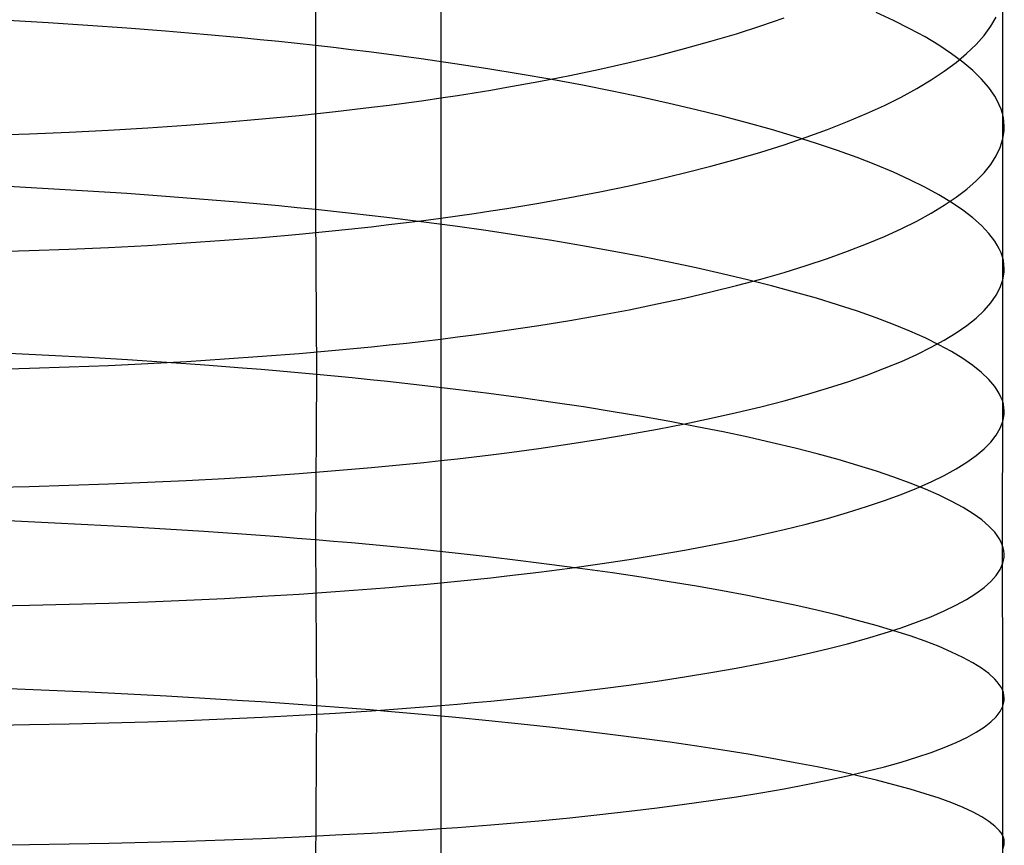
# Model space of a CAD drawing. Extents: x -383 to 1849, y -1185 to -529.
# Tile 356 of 656: x 253 to 265, y -1003 to -993. Entities that reach past the tile are written whole.
import ezdxf

# ---------------------------------------------------------------- set-up
doc = ezdxf.new("R2010")
doc.units = 0
doc.layers.add('PREDEFINITO', color=7, linetype='CONTINUOUS')

msp = doc.modelspace()

# ---------------------------------------------------------------- linework, layer by layer
at = {"layer": 'PREDEFINITO'}
for p, q in [((257.042, -991.453, 674.527), (257.041, -993.412, 674.987)), ((258.545, -992.535, 647.744), (258.546, -993.97, 648.186)), ((265.286, -992.513, 661.866), (265.286, -994.225, 662.294)), ((263.98, -993.113, 667.363), (263.77, -993.016, 667.797)), ((253.834, -993.14, 676.106), (253.355, -993.112, 676.204)), ((254.309, -993.17, 675.992), (253.834, -993.14, 676.106)), ((262.385, -993.177, 651.994), (262.665, -993.081, 652.386)), ((264.176, -993.211, 666.923), (263.98, -993.113, 667.363)), ((265.146, -993.181, 659.023), (265.211, -993.071, 659.495)), ((254.779, -993.203, 675.863), (254.309, -993.17, 675.992)), ((255.243, -993.239, 675.719), (254.779, -993.203, 675.863)), ((255.703, -993.278, 675.559), (255.243, -993.239, 675.719)), ((256.156, -993.32, 675.384), (255.703, -993.278, 675.559)), ((261.788, -993.361, 651.236), (262.093, -993.27, 651.61)), ((262.093, -993.27, 651.61), (262.385, -993.177, 651.994)), ((264.358, -993.309, 666.478), (264.176, -993.211, 666.923)), ((265.065, -993.291, 658.553), (265.146, -993.181, 659.023)), ((256.38, -993.342, 675.29), (256.156, -993.32, 675.384)), ((256.602, -993.365, 675.193), (256.38, -993.342, 675.29)), ((256.822, -993.388, 675.092), (256.602, -993.365, 675.193)), ((257.041, -993.412, 674.987), (256.822, -993.388, 675.092)), ((261.472, -993.449, 650.872), (261.788, -993.361, 651.236)), ((264.524, -993.409, 666.027), (264.358, -993.309, 666.478)), ((264.856, -993.507, 657.62), (264.969, -993.4, 658.085)), ((264.969, -993.4, 658.085), (265.065, -993.291, 658.553)), ((257.257, -993.437, 674.879), (257.041, -993.412, 674.987)), ((257.041, -993.412, 674.987), (257.043, -995.38, 675.406)), ((257.472, -993.463, 674.766), (257.257, -993.437, 674.879)), ((257.684, -993.489, 674.65), (257.472, -993.463, 674.766)), ((257.895, -993.516, 674.53), (257.684, -993.489, 674.65)), ((258.309, -993.572, 674.279), (257.895, -993.516, 674.53)), ((261.144, -993.534, 650.518), (261.472, -993.449, 650.872)), ((264.676, -993.51, 665.572), (264.524, -993.409, 666.027)), ((264.812, -993.611, 665.113), (264.676, -993.51, 665.572)), ((264.729, -993.614, 657.158), (264.856, -993.507, 657.62)), ((258.715, -993.631, 674.014), (258.309, -993.572, 674.279)), ((259.112, -993.692, 673.735), (258.715, -993.631, 674.014)), ((260.455, -993.695, 649.844), (260.805, -993.616, 650.176)), ((260.805, -993.616, 650.176), (261.144, -993.534, 650.518)), ((264.586, -993.72, 656.7), (264.729, -993.614, 657.158)), ((264.932, -993.712, 664.65), (264.812, -993.611, 665.113)), ((259.499, -993.755, 673.444), (259.112, -993.692, 673.735)), ((259.877, -993.821, 673.139), (259.499, -993.755, 673.444)), ((260.094, -993.771, 649.524), (260.455, -993.695, 649.844)), ((264.429, -993.824, 656.246), (264.586, -993.72, 656.7)), ((265.036, -993.814, 664.183), (264.932, -993.712, 664.65)), ((259.34, -993.913, 648.922), (259.722, -993.844, 649.217)), ((259.722, -993.844, 649.217), (260.094, -993.771, 649.524)), ((260.245, -993.889, 672.822), (259.877, -993.821, 673.139)), ((264.257, -993.927, 655.796), (264.429, -993.824, 656.246)), ((265.124, -993.917, 663.714), (265.036, -993.814, 664.183)), ((258.546, -993.97, 648.186), (258.545, -995.413, 648.602)), ((258.748, -994.009, 648.505), (258.948, -993.978, 648.64)), ((258.948, -993.978, 648.64), (259.145, -993.946, 648.779)), ((259.145, -993.946, 648.779), (259.34, -993.913, 648.922)), ((260.602, -993.959, 672.493), (260.245, -993.889, 672.822)), ((260.949, -994.031, 672.153), (260.602, -993.959, 672.493)), ((264.07, -994.029, 655.352), (264.257, -993.927, 655.796)), ((265.195, -994.02, 663.243), (265.124, -993.917, 663.714)), ((257.925, -994.125, 647.997), (258.134, -994.098, 648.119)), ((258.134, -994.098, 648.119), (258.341, -994.069, 648.244)), ((258.341, -994.069, 648.244), (258.546, -994.04, 648.373)), ((258.546, -994.04, 648.373), (258.748, -994.009, 648.505)), ((261.285, -994.105, 671.802), (260.949, -994.031, 672.153)), ((261.61, -994.181, 671.441), (261.285, -994.105, 671.802)), ((263.87, -994.129, 654.913), (264.07, -994.029, 655.352)), ((265.224, -994.071, 663.006), (265.195, -994.02, 663.243)), ((265.249, -994.122, 662.769), (265.224, -994.071, 663.006)), ((256.847, -994.249, 647.443), (257.284, -994.202, 647.654)), ((257.284, -994.202, 647.654), (257.713, -994.152, 647.879)), ((257.713, -994.152, 647.879), (257.925, -994.125, 647.997)), ((261.923, -994.258, 671.069), (261.61, -994.181, 671.441)), ((263.427, -994.324, 654.055), (263.655, -994.227, 654.481)), ((263.655, -994.227, 654.481), (263.87, -994.129, 654.913)), ((265.27, -994.174, 662.532), (265.249, -994.122, 662.769)), ((265.286, -994.225, 662.294), (265.27, -994.174, 662.532)), ((265.298, -994.276, 662.056), (265.286, -994.225, 662.294)), ((265.286, -994.225, 662.294), (265.286, -997.669, 663.073)), ((255.493, -994.366, 646.896), (255.951, -994.331, 647.064)), ((255.951, -994.331, 647.064), (256.402, -994.292, 647.246)), ((256.402, -994.292, 647.246), (256.847, -994.249, 647.443)), ((262.224, -994.338, 670.688), (261.923, -994.258, 671.069)), ((262.514, -994.419, 670.297), (262.224, -994.338, 670.688)), ((263.186, -994.418, 653.636), (263.427, -994.324, 654.055)), ((265.305, -994.328, 661.818), (265.298, -994.276, 662.056)), ((265.308, -994.379, 661.58), (265.305, -994.328, 661.818)), ((253.609, -994.469, 646.369), (254.087, -994.449, 646.479)), ((254.087, -994.449, 646.479), (254.56, -994.425, 646.604)), ((254.56, -994.425, 646.604), (255.029, -994.397, 646.743)), ((255.029, -994.397, 646.743), (255.493, -994.366, 646.896)), ((262.791, -994.501, 669.898), (262.514, -994.419, 670.297)), ((262.932, -994.511, 653.225), (263.186, -994.418, 653.636)), ((265.292, -994.532, 660.865), (265.307, -994.43, 661.342)), ((265.307, -994.43, 661.342), (265.308, -994.379, 661.58)), ((253.128, -994.485, 646.273), (253.609, -994.469, 646.369)), ((262.665, -994.601, 652.822), (262.932, -994.511, 653.225)), ((263.055, -994.585, 669.491), (262.791, -994.501, 669.898)), ((263.306, -994.67, 669.076), (263.055, -994.585, 669.491)), ((265.26, -994.634, 660.389), (265.292, -994.532, 660.865)), ((262.093, -994.775, 652.042), (262.385, -994.689, 652.427)), ((262.385, -994.689, 652.427), (262.665, -994.601, 652.822)), ((263.544, -994.756, 668.653), (263.306, -994.67, 669.076)), ((265.212, -994.736, 659.914), (265.26, -994.634, 660.389)), ((261.788, -994.859, 651.665), (262.093, -994.775, 652.042)), ((263.768, -994.843, 668.224), (263.544, -994.756, 668.653)), ((265.147, -994.837, 659.44), (265.212, -994.736, 659.914)), ((261.472, -994.94, 651.299), (261.788, -994.859, 651.665)), ((263.979, -994.932, 667.788), (263.768, -994.843, 668.224)), ((264.175, -995.021, 667.346), (263.979, -994.932, 667.788)), ((264.97, -995.036, 658.498), (265.066, -994.937, 658.968)), ((265.066, -994.937, 658.968), (265.147, -994.837, 659.44)), ((260.805, -995.094, 650.599), (261.144, -995.018, 650.943)), ((261.144, -995.018, 650.943), (261.472, -994.94, 651.299)), ((264.356, -995.111, 666.899), (264.175, -995.021, 667.346)), ((264.857, -995.134, 658.031), (264.97, -995.036, 658.498)), ((253.836, -995.129, 676.53), (253.357, -995.104, 676.629)), ((254.31, -995.157, 676.415), (253.836, -995.129, 676.53)), ((254.78, -995.188, 676.286), (254.31, -995.157, 676.415)), ((260.094, -995.236, 649.944), (260.455, -995.166, 650.265)), ((260.455, -995.166, 650.265), (260.805, -995.094, 650.599)), ((264.523, -995.202, 666.447), (264.356, -995.111, 666.899)), ((264.73, -995.232, 657.568), (264.857, -995.134, 658.031)), ((255.245, -995.221, 676.14), (254.78, -995.188, 676.286)), ((255.704, -995.257, 675.98), (255.245, -995.221, 676.14)), ((256.157, -995.295, 675.804), (255.704, -995.257, 675.98)), ((259.722, -995.302, 649.634), (260.094, -995.236, 649.944)), ((264.675, -995.293, 665.99), (264.523, -995.202, 666.447)), ((264.587, -995.328, 657.108), (264.73, -995.232, 657.568)), ((264.811, -995.385, 665.528), (264.675, -995.293, 665.99)), ((256.381, -995.315, 675.711), (256.157, -995.295, 675.804)), ((256.604, -995.336, 675.613), (256.381, -995.315, 675.711)), ((256.824, -995.358, 675.512), (256.604, -995.336, 675.613)), ((257.043, -995.38, 675.406), (256.824, -995.358, 675.512)), ((257.259, -995.402, 675.297), (257.043, -995.38, 675.406)), ((257.043, -995.38, 675.406), (257.053, -997.357, 675.782)), ((257.474, -995.426, 675.184), (257.259, -995.402, 675.297)), ((258.947, -995.426, 649.055), (259.145, -995.396, 649.195)), ((259.145, -995.396, 649.195), (259.34, -995.366, 649.338)), ((259.34, -995.366, 649.338), (259.722, -995.302, 649.634)), ((264.43, -995.424, 656.652), (264.587, -995.328, 657.108)), ((264.931, -995.478, 665.064), (264.811, -995.385, 665.528)), ((257.686, -995.45, 675.067), (257.474, -995.426, 675.184)), ((257.897, -995.474, 674.947), (257.686, -995.45, 675.067)), ((258.311, -995.525, 674.695), (257.897, -995.474, 674.947)), ((258.133, -995.535, 648.531), (258.34, -995.509, 648.656)), ((258.717, -995.579, 674.429), (258.311, -995.525, 674.695)), ((258.34, -995.509, 648.656), (258.545, -995.482, 648.786)), ((258.545, -995.413, 648.602), (258.546, -996.864, 648.987)), ((258.545, -995.482, 648.786), (258.747, -995.454, 648.919)), ((258.747, -995.454, 648.919), (258.947, -995.426, 649.055)), ((264.071, -995.61, 655.755), (264.257, -995.518, 656.201)), ((264.257, -995.518, 656.201), (264.43, -995.424, 656.652)), ((265.035, -995.571, 664.595), (264.931, -995.478, 665.064)), ((256.846, -995.673, 647.852), (257.283, -995.631, 648.064)), ((257.283, -995.631, 648.064), (257.712, -995.585, 648.29)), ((257.712, -995.585, 648.29), (257.924, -995.56, 648.409)), ((257.924, -995.56, 648.409), (258.133, -995.535, 648.531)), ((259.114, -995.634, 674.149), (258.717, -995.579, 674.429)), ((259.501, -995.692, 673.856), (259.114, -995.634, 674.149)), ((263.87, -995.702, 655.315), (264.071, -995.61, 655.755)), ((265.123, -995.664, 664.124), (265.035, -995.571, 664.595)), ((255.491, -995.779, 647.303), (255.949, -995.747, 647.471)), ((255.949, -995.747, 647.471), (256.401, -995.712, 647.654)), ((256.401, -995.712, 647.654), (256.846, -995.673, 647.852)), ((259.879, -995.751, 673.551), (259.501, -995.692, 673.856)), ((260.246, -995.813, 673.233), (259.879, -995.751, 673.551)), ((263.656, -995.791, 654.881), (263.87, -995.702, 655.315)), ((265.195, -995.757, 663.651), (265.123, -995.664, 664.124)), ((265.224, -995.804, 663.413), (265.195, -995.757, 663.651)), ((253.124, -995.886, 646.678), (253.605, -995.871, 646.774)), ((253.605, -995.871, 646.774), (254.084, -995.854, 646.884)), ((254.084, -995.854, 646.884), (254.557, -995.832, 647.009)), ((254.557, -995.832, 647.009), (255.027, -995.808, 647.149)), ((255.027, -995.808, 647.149), (255.491, -995.779, 647.303)), ((260.604, -995.877, 672.903), (260.246, -995.813, 673.233)), ((260.95, -995.942, 672.561), (260.604, -995.877, 672.903)), ((263.187, -995.965, 654.034), (263.428, -995.879, 654.454)), ((263.428, -995.879, 654.454), (263.656, -995.791, 654.881)), ((265.249, -995.851, 663.175), (265.224, -995.804, 663.413)), ((265.27, -995.897, 662.937), (265.249, -995.851, 663.175)), ((261.286, -996.009, 672.209), (260.95, -995.942, 672.561)), ((262.932, -996.05, 653.622), (263.187, -995.965, 654.034)), ((265.286, -995.944, 662.698), (265.27, -995.897, 662.937)), ((265.298, -995.991, 662.46), (265.286, -995.944, 662.698)), ((265.305, -996.037, 662.221), (265.298, -995.991, 662.46)), ((261.611, -996.078, 671.846), (261.286, -996.009, 672.209)), ((261.924, -996.148, 671.473), (261.611, -996.078, 671.846)), ((262.665, -996.132, 653.217), (262.932, -996.05, 653.622)), ((265.309, -996.084, 661.981), (265.305, -996.037, 662.221)), ((265.308, -996.13, 661.742), (265.309, -996.084, 661.981)), ((262.226, -996.22, 671.09), (261.924, -996.148, 671.473)), ((262.093, -996.291, 652.435), (262.385, -996.212, 652.821)), ((262.515, -996.293, 670.699), (262.226, -996.22, 671.09)), ((262.385, -996.212, 652.821), (262.665, -996.132, 653.217)), ((265.261, -996.315, 660.786), (265.293, -996.223, 661.264)), ((265.293, -996.223, 661.264), (265.308, -996.13, 661.742)), ((261.788, -996.367, 652.057), (262.093, -996.291, 652.435)), ((262.792, -996.368, 670.298), (262.515, -996.293, 670.699)), ((265.213, -996.407, 660.308), (265.261, -996.315, 660.786)), ((261.144, -996.511, 651.333), (261.472, -996.44, 651.69)), ((261.472, -996.44, 651.69), (261.788, -996.367, 652.057)), ((263.056, -996.443, 669.889), (262.792, -996.368, 670.298)), ((263.307, -996.52, 669.473), (263.056, -996.443, 669.889)), ((265.148, -996.499, 659.833), (265.213, -996.407, 660.308)), ((260.455, -996.646, 650.653), (260.805, -996.58, 650.987)), ((260.805, -996.58, 650.987), (261.144, -996.511, 651.333)), ((263.545, -996.598, 669.049), (263.307, -996.52, 669.473)), ((264.971, -996.68, 658.887), (265.067, -996.59, 659.359)), ((265.067, -996.59, 659.359), (265.148, -996.499, 659.833)), ((259.722, -996.769, 650.02), (260.094, -996.709, 650.33)), ((260.094, -996.709, 650.33), (260.455, -996.646, 650.653)), ((263.769, -996.677, 668.618), (263.545, -996.598, 669.049)), ((263.979, -996.757, 668.18), (263.769, -996.677, 668.618)), ((264.859, -996.769, 658.418), (264.971, -996.68, 658.887)), ((259.145, -996.854, 649.579), (259.34, -996.827, 649.723)), ((259.34, -996.827, 649.723), (259.722, -996.769, 650.02)), ((264.175, -996.837, 667.737), (263.979, -996.757, 668.18)), ((264.731, -996.857, 657.953), (264.859, -996.769, 658.418)), ((258.341, -996.956, 649.039), (258.546, -996.932, 649.169)), ((258.546, -996.864, 648.987), (258.546, -998.323, 649.346)), ((258.546, -996.932, 649.169), (258.748, -996.907, 649.302)), ((258.748, -996.907, 649.302), (258.948, -996.881, 649.439)), ((258.948, -996.881, 649.439), (259.145, -996.854, 649.579)), ((264.357, -996.919, 667.288), (264.175, -996.837, 667.737)), ((264.524, -997.001, 666.834), (264.357, -996.919, 667.288)), ((264.431, -997.031, 657.034), (264.588, -996.945, 657.491)), ((264.588, -996.945, 657.491), (264.731, -996.857, 657.953)), ((256.847, -997.104, 648.232), (257.284, -997.066, 648.445)), ((257.284, -997.066, 648.445), (257.713, -997.025, 648.672)), ((257.713, -997.025, 648.672), (257.925, -997.003, 648.791)), ((257.925, -997.003, 648.791), (258.134, -996.98, 648.913)), ((258.134, -996.98, 648.913), (258.341, -996.956, 649.039)), ((264.259, -997.116, 656.581), (264.431, -997.031, 657.034)), ((264.675, -997.083, 666.376), (264.524, -997.001, 666.834)), ((253.842, -997.129, 676.907), (253.363, -997.106, 677.006)), ((254.318, -997.155, 676.792), (253.842, -997.129, 676.907)), ((254.788, -997.183, 676.662), (254.318, -997.155, 676.792)), ((255.254, -997.213, 676.517), (254.788, -997.183, 676.662)), ((255.493, -997.2, 647.681), (255.951, -997.171, 647.85)), ((255.951, -997.171, 647.85), (256.402, -997.139, 648.034)), ((256.402, -997.139, 648.034), (256.847, -997.104, 648.232)), ((264.073, -997.2, 656.134), (264.259, -997.116, 656.581)), ((264.811, -997.166, 665.913), (264.675, -997.083, 666.376)), ((264.931, -997.249, 665.446), (264.811, -997.166, 665.913)), ((253.128, -997.294, 647.054), (253.609, -997.282, 647.15)), ((253.609, -997.282, 647.15), (254.087, -997.266, 647.261)), ((254.087, -997.266, 647.261), (254.56, -997.247, 647.386)), ((254.56, -997.247, 647.386), (255.029, -997.225, 647.526)), ((255.029, -997.225, 647.526), (255.493, -997.2, 647.681)), ((255.713, -997.245, 676.356), (255.254, -997.213, 676.517)), ((256.167, -997.28, 676.18), (255.713, -997.245, 676.356)), ((256.391, -997.298, 676.087), (256.167, -997.28, 676.18)), ((256.613, -997.317, 675.989), (256.391, -997.298, 676.087)), ((263.658, -997.363, 655.256), (263.872, -997.282, 655.692)), ((263.872, -997.282, 655.692), (264.073, -997.2, 656.134)), ((265.036, -997.333, 664.976), (264.931, -997.249, 665.446)), ((256.834, -997.337, 675.887), (256.613, -997.317, 675.989)), ((257.053, -997.357, 675.782), (256.834, -997.337, 675.887)), ((257.053, -997.357, 675.782), (257.043, -999.34, 676.128)), ((257.269, -997.377, 675.672), (257.053, -997.357, 675.782)), ((257.484, -997.398, 675.559), (257.269, -997.377, 675.672)), ((257.697, -997.42, 675.442), (257.484, -997.398, 675.559)), ((257.907, -997.442, 675.322), (257.697, -997.42, 675.442)), ((263.43, -997.443, 654.828), (263.658, -997.363, 655.256)), ((265.123, -997.417, 664.503), (265.036, -997.333, 664.976)), ((265.195, -997.501, 664.028), (265.123, -997.417, 664.503)), ((258.322, -997.488, 675.07), (257.907, -997.442, 675.322)), ((258.728, -997.536, 674.803), (258.322, -997.488, 675.07)), ((259.124, -997.585, 674.523), (258.728, -997.536, 674.803)), ((262.934, -997.597, 653.992), (263.188, -997.521, 654.406)), ((263.188, -997.521, 654.406), (263.43, -997.443, 654.828)), ((265.224, -997.543, 663.79), (265.195, -997.501, 664.028)), ((259.512, -997.637, 674.23), (259.124, -997.585, 674.523)), ((259.889, -997.691, 673.924), (259.512, -997.637, 674.23)), ((262.666, -997.671, 653.586), (262.934, -997.597, 653.992)), ((265.249, -997.585, 663.551), (265.224, -997.543, 663.79)), ((265.269, -997.627, 663.312), (265.249, -997.585, 663.551)), ((265.286, -997.669, 663.073), (265.269, -997.627, 663.312)), ((260.257, -997.746, 673.605), (259.889, -997.691, 673.924)), ((260.614, -997.803, 673.275), (260.257, -997.746, 673.605)), ((262.094, -997.814, 652.801), (262.387, -997.744, 653.189)), ((262.387, -997.744, 653.189), (262.666, -997.671, 653.586)), ((265.286, -997.669, 663.073), (265.285, -999.398, 663.423)), ((265.298, -997.711, 662.833), (265.286, -997.669, 663.073)), ((265.305, -997.752, 662.593), (265.298, -997.711, 662.833)), ((265.308, -997.794, 662.353), (265.305, -997.752, 662.593)), ((260.96, -997.861, 672.933), (260.614, -997.803, 673.275)), ((261.296, -997.921, 672.58), (260.96, -997.861, 672.933)), ((261.473, -997.949, 652.054), (261.79, -997.882, 652.422)), ((261.79, -997.882, 652.422), (262.094, -997.814, 652.801)), ((265.292, -997.919, 661.633), (265.307, -997.836, 662.113)), ((265.307, -997.836, 662.113), (265.308, -997.794, 662.353)), ((261.146, -998.013, 651.695), (261.473, -997.949, 652.054)), ((261.62, -997.983, 672.216), (261.296, -997.921, 672.58)), ((261.933, -998.045, 671.843), (261.62, -997.983, 672.216)), ((265.212, -998.085, 660.674), (265.26, -998.002, 661.153)), ((265.26, -998.002, 661.153), (265.292, -997.919, 661.633)), ((260.456, -998.134, 651.013), (260.806, -998.074, 651.349)), ((260.806, -998.074, 651.349), (261.146, -998.013, 651.695)), ((262.234, -998.11, 671.46), (261.933, -998.045, 671.843)), ((262.523, -998.175, 671.067), (262.234, -998.11, 671.46)), ((265.147, -998.167, 660.197), (265.212, -998.085, 660.674)), ((259.34, -998.296, 650.08), (259.723, -998.244, 650.378)), ((259.723, -998.244, 650.378), (260.095, -998.19, 650.69)), ((260.095, -998.19, 650.69), (260.456, -998.134, 651.013)), ((262.799, -998.241, 670.666), (262.523, -998.175, 671.067)), ((263.063, -998.309, 670.256), (262.799, -998.241, 670.666)), ((265.066, -998.249, 659.721), (265.147, -998.167, 660.197)), ((258.546, -998.323, 649.346), (258.546, -999.789, 649.674)), ((258.748, -998.368, 649.659), (258.948, -998.344, 649.796)), ((258.948, -998.344, 649.796), (259.145, -998.32, 649.936)), ((259.145, -998.32, 649.936), (259.34, -998.296, 650.08)), ((263.314, -998.377, 669.839), (263.063, -998.309, 670.256)), ((264.857, -998.409, 658.777), (264.97, -998.329, 659.248)), ((264.97, -998.329, 659.248), (265.066, -998.249, 659.721)), ((257.283, -998.51, 648.799), (257.713, -998.473, 649.026)), ((257.713, -998.473, 649.026), (257.924, -998.453, 649.146)), ((257.924, -998.453, 649.146), (258.134, -998.433, 649.269)), ((258.134, -998.433, 649.269), (258.341, -998.412, 649.395)), ((258.341, -998.412, 649.395), (258.546, -998.39, 649.525)), ((258.546, -998.39, 649.525), (258.748, -998.368, 649.659)), ((263.551, -998.447, 669.414), (263.314, -998.377, 669.839)), ((263.775, -998.517, 668.982), (263.551, -998.447, 669.414)), ((264.73, -998.488, 658.31), (264.857, -998.409, 658.777)), ((255.949, -998.603, 648.203), (256.401, -998.575, 648.387)), ((256.401, -998.575, 648.387), (256.846, -998.544, 648.586)), ((256.846, -998.544, 648.586), (257.283, -998.51, 648.799)), ((263.984, -998.588, 668.544), (263.775, -998.517, 668.982)), ((264.18, -998.66, 668.1), (263.984, -998.588, 668.544)), ((264.43, -998.644, 657.388), (264.587, -998.567, 657.847)), ((264.587, -998.567, 657.847), (264.73, -998.488, 658.31)), ((253.123, -998.709, 647.407), (253.605, -998.699, 647.503)), ((253.605, -998.699, 647.503), (254.083, -998.685, 647.613)), ((254.083, -998.685, 647.613), (254.557, -998.669, 647.739)), ((254.557, -998.669, 647.739), (255.026, -998.65, 647.879)), ((255.026, -998.65, 647.879), (255.49, -998.628, 648.034)), ((255.49, -998.628, 648.034), (255.949, -998.603, 648.203)), ((264.071, -998.795, 656.484), (264.258, -998.72, 656.933)), ((264.361, -998.732, 667.65), (264.18, -998.66, 668.1)), ((264.258, -998.72, 656.933), (264.43, -998.644, 657.388)), ((263.871, -998.869, 656.041), (264.071, -998.795, 656.484)), ((264.527, -998.805, 667.195), (264.361, -998.732, 667.65)), ((264.678, -998.878, 666.735), (264.527, -998.805, 667.195)), ((263.428, -999.012, 655.174), (263.656, -998.941, 655.604)), ((263.656, -998.941, 655.604), (263.871, -998.869, 656.041)), ((264.813, -998.952, 666.271), (264.678, -998.878, 666.735)), ((264.933, -999.026, 665.803), (264.813, -998.952, 666.271)), ((263.187, -999.082, 654.751), (263.428, -999.012, 655.174)), ((265.037, -999.1, 665.332), (264.933, -999.026, 665.803)), ((253.834, -999.134, 677.258), (253.355, -999.113, 677.358)), ((254.309, -999.158, 677.143), (253.834, -999.134, 677.258)), ((254.779, -999.183, 677.013), (254.309, -999.158, 677.143)), ((255.244, -999.21, 676.867), (254.779, -999.183, 677.013)), ((262.665, -999.216, 653.928), (262.932, -999.15, 654.335)), ((262.932, -999.15, 654.335), (263.187, -999.082, 654.751)), ((265.124, -999.175, 664.858), (265.037, -999.1, 665.332)), ((265.195, -999.249, 664.381), (265.124, -999.175, 664.858)), ((255.704, -999.24, 676.706), (255.244, -999.21, 676.867)), ((256.157, -999.271, 676.529), (255.704, -999.24, 676.706)), ((256.381, -999.288, 676.435), (256.157, -999.271, 676.529)), ((256.604, -999.304, 676.336), (256.381, -999.288, 676.435)), ((256.824, -999.322, 676.234), (256.604, -999.304, 676.336)), ((262.093, -999.344, 653.139), (262.385, -999.281, 653.529)), ((262.385, -999.281, 653.529), (262.665, -999.216, 653.928)), ((265.224, -999.286, 664.142), (265.195, -999.249, 664.381)), ((265.249, -999.324, 663.903), (265.224, -999.286, 664.142)), ((257.043, -999.34, 676.128), (256.824, -999.322, 676.234)), ((257.26, -999.358, 676.018), (257.043, -999.34, 676.128)), ((257.043, -999.34, 676.128), (257.053, -1001.329, 676.427)), ((257.475, -999.377, 675.905), (257.26, -999.358, 676.018)), ((257.687, -999.396, 675.787), (257.475, -999.377, 675.905)), ((257.898, -999.416, 675.666), (257.687, -999.396, 675.787)), ((258.312, -999.457, 675.413), (257.898, -999.416, 675.666)), ((261.472, -999.463, 652.389), (261.788, -999.404, 652.759)), ((261.788, -999.404, 652.759), (262.093, -999.344, 653.139)), ((265.269, -999.361, 663.663), (265.249, -999.324, 663.903)), ((265.285, -999.398, 663.423), (265.269, -999.361, 663.663)), ((265.297, -999.435, 663.182), (265.285, -999.398, 663.423)), ((265.285, -999.398, 663.423), (265.286, -1001.139, 663.715)), ((258.718, -999.5, 675.145), (258.312, -999.457, 675.413)), ((259.115, -999.544, 674.863), (258.718, -999.5, 675.145)), ((259.503, -999.59, 674.569), (259.115, -999.544, 674.863)), ((260.805, -999.575, 651.682), (261.144, -999.52, 652.03)), ((261.144, -999.52, 652.03), (261.472, -999.463, 652.389)), ((265.291, -999.621, 661.978), (265.306, -999.547, 662.46)), ((265.305, -999.473, 662.942), (265.297, -999.435, 663.182)), ((265.308, -999.51, 662.701), (265.305, -999.473, 662.942)), ((265.306, -999.547, 662.46), (265.308, -999.51, 662.701)), ((259.88, -999.638, 674.261), (259.503, -999.59, 674.569)), ((260.248, -999.687, 673.941), (259.88, -999.638, 674.261)), ((260.094, -999.678, 651.02), (260.455, -999.628, 651.345)), ((260.455, -999.628, 651.345), (260.805, -999.575, 651.682)), ((265.259, -999.694, 661.497), (265.291, -999.621, 661.978)), ((259.145, -999.794, 650.264), (259.34, -999.772, 650.409)), ((259.34, -999.772, 650.409), (259.722, -999.726, 650.708)), ((259.722, -999.726, 650.708), (260.094, -999.678, 651.02)), ((260.606, -999.737, 673.609), (260.248, -999.687, 673.941)), ((260.952, -999.789, 673.265), (260.606, -999.737, 673.609)), ((265.146, -999.84, 660.537), (265.21, -999.767, 661.016)), ((265.21, -999.767, 661.016), (265.259, -999.694, 661.497)), ((257.925, -999.911, 649.471), (258.134, -999.893, 649.594)), ((258.134, -999.893, 649.594), (258.341, -999.874, 649.721)), ((258.341, -999.874, 649.721), (258.546, -999.855, 649.851)), ((258.546, -999.789, 649.674), (258.546, -1001.261, 649.975)), ((258.546, -999.855, 649.851), (258.748, -999.835, 649.986)), ((258.748, -999.835, 649.986), (258.948, -999.815, 650.123)), ((258.948, -999.815, 650.123), (259.145, -999.794, 650.264)), ((261.288, -999.842, 672.91), (260.952, -999.789, 673.265)), ((261.613, -999.896, 672.545), (261.288, -999.842, 672.91)), ((261.926, -999.952, 672.17), (261.613, -999.896, 672.545)), ((265.065, -999.912, 660.06), (265.146, -999.84, 660.537)), ((255.951, -1000.042, 648.525), (256.403, -1000.017, 648.709)), ((256.403, -1000.017, 648.709), (256.847, -999.99, 648.909)), ((256.847, -999.99, 648.909), (257.284, -999.96, 649.123)), ((257.284, -999.96, 649.123), (257.714, -999.928, 649.351)), ((257.714, -999.928, 649.351), (257.925, -999.911, 649.471)), ((262.228, -1000.009, 671.784), (261.926, -999.952, 672.17)), ((262.517, -1000.066, 671.39), (262.228, -1000.009, 671.784)), ((264.855, -1000.054, 659.113), (264.968, -999.984, 659.585)), ((264.968, -999.984, 659.585), (265.065, -999.912, 660.06)), ((253.128, -1000.133, 647.725), (253.609, -1000.124, 647.821)), ((253.609, -1000.124, 647.821), (254.087, -1000.113, 647.932)), ((254.087, -1000.113, 647.932), (254.561, -1000.099, 648.058)), ((254.561, -1000.099, 648.058), (255.03, -1000.083, 648.199)), ((255.03, -1000.083, 648.199), (255.493, -1000.063, 648.355)), ((255.493, -1000.063, 648.355), (255.951, -1000.042, 648.525)), ((262.794, -1000.125, 670.987), (262.517, -1000.066, 671.39)), ((263.058, -1000.184, 670.575), (262.794, -1000.125, 670.987)), ((264.585, -1000.193, 658.179), (264.728, -1000.124, 658.644)), ((264.728, -1000.124, 658.644), (264.855, -1000.054, 659.113)), ((263.309, -1000.245, 670.156), (263.058, -1000.184, 670.575)), ((263.547, -1000.306, 669.729), (263.309, -1000.245, 670.156)), ((264.427, -1000.262, 657.718), (264.585, -1000.193, 658.179)), ((263.771, -1000.367, 669.296), (263.547, -1000.306, 669.729)), ((263.981, -1000.43, 668.855), (263.771, -1000.367, 669.296)), ((264.069, -1000.395, 656.811), (264.255, -1000.329, 657.262)), ((264.255, -1000.329, 657.262), (264.427, -1000.262, 657.718)), ((263.654, -1000.524, 655.927), (263.868, -1000.46, 656.366)), ((263.868, -1000.46, 656.366), (264.069, -1000.395, 656.811)), ((264.177, -1000.493, 668.409), (263.981, -1000.43, 668.855)), ((264.358, -1000.556, 667.957), (264.177, -1000.493, 668.409)), ((263.185, -1000.648, 655.07), (263.426, -1000.587, 655.495)), ((263.426, -1000.587, 655.495), (263.654, -1000.524, 655.927)), ((264.525, -1000.62, 667.5), (264.358, -1000.556, 667.957)), ((262.663, -1000.766, 654.243), (262.93, -1000.708, 654.652)), ((262.93, -1000.708, 654.652), (263.185, -1000.648, 655.07)), ((264.676, -1000.685, 667.039), (264.525, -1000.62, 667.5)), ((264.812, -1000.749, 666.573), (264.676, -1000.685, 667.039)), ((262.091, -1000.879, 653.452), (262.383, -1000.823, 653.843)), ((262.383, -1000.823, 653.843), (262.663, -1000.766, 654.243)), ((264.932, -1000.814, 666.103), (264.812, -1000.749, 666.573)), ((265.036, -1000.879, 665.631), (264.932, -1000.814, 666.103)), ((261.471, -1000.984, 652.698), (261.787, -1000.932, 653.07)), ((261.787, -1000.932, 653.07), (262.091, -1000.879, 653.452)), ((265.124, -1000.944, 665.155), (265.036, -1000.879, 665.631)), ((265.195, -1001.009, 664.677), (265.124, -1000.944, 665.155)), ((260.454, -1001.128, 651.649), (260.804, -1001.082, 651.988)), ((260.804, -1001.082, 651.988), (261.143, -1001.034, 652.338)), ((261.143, -1001.034, 652.338), (261.471, -1000.984, 652.698)), ((265.224, -1001.042, 664.437), (265.195, -1001.009, 664.677)), ((265.249, -1001.074, 664.197), (265.224, -1001.042, 664.437)), ((265.27, -1001.107, 663.956), (265.249, -1001.074, 664.197)), ((253.845, -1001.146, 677.564), (253.366, -1001.126, 677.664)), ((254.32, -1001.167, 677.448), (253.845, -1001.146, 677.564)), ((254.79, -1001.19, 677.316), (254.32, -1001.167, 677.448)), ((255.255, -1001.214, 677.169), (254.79, -1001.19, 677.316)), ((259.721, -1001.214, 651.01), (260.093, -1001.172, 651.323)), ((260.093, -1001.172, 651.323), (260.454, -1001.128, 651.649)), ((265.286, -1001.139, 663.715), (265.27, -1001.107, 663.956)), ((265.298, -1001.172, 663.474), (265.286, -1001.139, 663.715)), ((265.286, -1001.139, 663.715), (265.286, -1004.632, 664.219)), ((265.305, -1001.204, 663.233), (265.298, -1001.172, 663.474)), ((255.714, -1001.241, 677.007), (255.255, -1001.214, 677.169)), ((256.167, -1001.269, 676.829), (255.714, -1001.241, 677.007)), ((256.391, -1001.283, 676.735), (256.167, -1001.269, 676.829)), ((256.614, -1001.298, 676.636), (256.391, -1001.283, 676.735)), ((256.834, -1001.314, 676.533), (256.614, -1001.298, 676.636)), ((257.053, -1001.329, 676.427), (256.834, -1001.314, 676.533)), ((258.546, -1001.261, 649.975), (258.546, -1002.738, 650.245)), ((258.546, -1001.326, 650.149), (258.748, -1001.309, 650.284)), ((258.748, -1001.309, 650.284), (258.947, -1001.291, 650.422)), ((258.947, -1001.291, 650.422), (259.145, -1001.273, 650.564)), ((259.145, -1001.273, 650.564), (259.34, -1001.254, 650.709)), ((259.34, -1001.254, 650.709), (259.721, -1001.214, 651.01)), ((265.292, -1001.333, 662.266), (265.307, -1001.269, 662.749)), ((265.308, -1001.237, 662.991), (265.305, -1001.204, 663.233)), ((265.307, -1001.269, 662.749), (265.308, -1001.237, 662.991)), ((256.847, -1001.443, 649.202), (257.284, -1001.418, 649.417)), ((257.053, -1001.329, 676.427), (257.043, -1003.323, 676.695)), ((257.269, -1001.346, 676.317), (257.053, -1001.329, 676.427)), ((257.484, -1001.362, 676.202), (257.269, -1001.346, 676.317)), ((257.284, -1001.418, 649.417), (257.713, -1001.39, 649.647)), ((257.696, -1001.379, 676.084), (257.484, -1001.362, 676.202)), ((257.907, -1001.397, 675.963), (257.696, -1001.379, 676.084)), ((257.713, -1001.39, 649.647), (257.925, -1001.375, 649.767)), ((258.321, -1001.433, 675.708), (257.907, -1001.397, 675.963)), ((257.925, -1001.375, 649.767), (258.134, -1001.359, 649.891)), ((258.134, -1001.359, 649.891), (258.341, -1001.343, 650.018)), ((258.727, -1001.47, 675.44), (258.321, -1001.433, 675.708)), ((258.341, -1001.343, 650.018), (258.546, -1001.326, 650.149)), ((265.212, -1001.461, 661.302), (265.26, -1001.397, 661.784)), ((265.26, -1001.397, 661.784), (265.292, -1001.333, 662.266)), ((253.129, -1001.563, 648.014), (253.61, -1001.556, 648.111)), ((253.61, -1001.556, 648.111), (254.088, -1001.547, 648.222)), ((254.088, -1001.547, 648.222), (254.561, -1001.536, 648.349)), ((254.561, -1001.536, 648.349), (255.03, -1001.522, 648.49)), ((255.03, -1001.522, 648.49), (255.494, -1001.506, 648.646)), ((255.494, -1001.506, 648.646), (255.951, -1001.487, 648.817)), ((255.951, -1001.487, 648.817), (256.403, -1001.466, 649.002)), ((256.403, -1001.466, 649.002), (256.847, -1001.443, 649.202)), ((259.123, -1001.509, 675.157), (258.727, -1001.47, 675.44)), ((259.51, -1001.549, 674.861), (259.123, -1001.509, 675.157)), ((259.888, -1001.59, 674.553), (259.51, -1001.549, 674.861)), ((265.066, -1001.586, 660.343), (265.147, -1001.524, 660.821)), ((265.147, -1001.524, 660.821), (265.212, -1001.461, 661.302)), ((260.255, -1001.633, 674.232), (259.888, -1001.59, 674.553)), ((260.612, -1001.677, 673.899), (260.255, -1001.633, 674.232)), ((264.857, -1001.71, 659.394), (264.97, -1001.648, 659.867)), ((264.97, -1001.648, 659.867), (265.066, -1001.586, 660.343)), ((260.959, -1001.722, 673.554), (260.612, -1001.677, 673.899)), ((261.294, -1001.768, 673.198), (260.959, -1001.722, 673.554)), ((261.619, -1001.815, 672.832), (261.294, -1001.768, 673.198)), ((264.587, -1001.83, 658.458), (264.73, -1001.77, 658.924)), ((264.73, -1001.77, 658.924), (264.857, -1001.71, 659.394)), ((261.932, -1001.863, 672.456), (261.619, -1001.815, 672.832)), ((262.233, -1001.912, 672.07), (261.932, -1001.863, 672.456)), ((264.257, -1001.948, 657.539), (264.429, -1001.889, 657.996)), ((264.429, -1001.889, 657.996), (264.587, -1001.83, 658.458)), ((262.522, -1001.962, 671.675), (262.233, -1001.912, 672.07)), ((262.798, -1002.013, 671.27), (262.522, -1001.962, 671.675)), ((263.062, -1002.064, 670.858), (262.798, -1002.013, 671.27)), ((263.87, -1002.061, 656.642), (264.071, -1002.005, 657.087)), ((264.071, -1002.005, 657.087), (264.257, -1001.948, 657.539)), ((263.313, -1002.116, 670.438), (263.062, -1002.064, 670.858)), ((263.55, -1002.169, 670.01), (263.313, -1002.116, 670.438)), ((263.428, -1002.17, 655.769), (263.656, -1002.116, 656.202)), ((263.656, -1002.116, 656.202), (263.87, -1002.061, 656.642)), ((262.932, -1002.274, 654.926), (263.186, -1002.223, 655.344)), ((263.186, -1002.223, 655.344), (263.428, -1002.17, 655.769)), ((263.774, -1002.222, 669.575), (263.55, -1002.169, 670.01)), ((263.984, -1002.276, 669.134), (263.774, -1002.222, 669.575)), ((262.093, -1002.421, 653.723), (262.385, -1002.374, 654.115)), ((262.385, -1002.374, 654.115), (262.665, -1002.325, 654.516)), ((262.665, -1002.325, 654.516), (262.932, -1002.274, 654.926)), ((264.179, -1002.33, 668.687), (263.984, -1002.276, 669.134)), ((264.36, -1002.384, 668.234), (264.179, -1002.33, 668.687)), ((261.472, -1002.511, 652.969), (261.788, -1002.467, 653.341)), ((261.788, -1002.467, 653.341), (262.093, -1002.421, 653.723)), ((264.527, -1002.439, 667.776), (264.36, -1002.384, 668.234)), ((264.678, -1002.494, 667.314), (264.527, -1002.439, 667.776)), ((264.813, -1002.55, 666.847), (264.678, -1002.494, 667.314)), ((260.455, -1002.634, 651.919), (260.805, -1002.595, 652.258)), ((260.805, -1002.595, 652.258), (261.144, -1002.554, 652.608)), ((261.144, -1002.554, 652.608), (261.472, -1002.511, 652.969)), ((264.933, -1002.605, 666.376), (264.813, -1002.55, 666.847)), ((265.037, -1002.661, 665.902), (264.933, -1002.605, 666.376)), ((259.34, -1002.741, 650.978), (259.722, -1002.708, 651.279)), ((259.722, -1002.708, 651.279), (260.094, -1002.672, 651.593)), ((260.094, -1002.672, 651.593), (260.455, -1002.634, 651.919)), ((265.125, -1002.716, 665.426), (265.037, -1002.661, 665.902)), ((265.196, -1002.772, 664.947), (265.125, -1002.716, 665.426)), ((257.284, -1002.879, 649.685), (257.713, -1002.856, 649.914)), ((257.713, -1002.856, 649.914), (257.925, -1002.844, 650.035)), ((257.925, -1002.844, 650.035), (258.134, -1002.831, 650.159)), ((258.134, -1002.831, 650.159), (258.341, -1002.817, 650.286)), ((258.341, -1002.817, 650.286), (258.546, -1002.803, 650.417)), ((258.546, -1002.738, 650.245), (258.545, -1004.22, 650.488)), ((258.546, -1002.803, 650.417), (258.748, -1002.788, 650.552)), ((258.748, -1002.788, 650.552), (258.948, -1002.773, 650.691)), ((258.948, -1002.773, 650.691), (259.145, -1002.758, 650.833)), ((259.145, -1002.758, 650.833), (259.34, -1002.741, 650.978)), ((265.225, -1002.8, 664.706), (265.196, -1002.772, 664.947)), ((265.25, -1002.828, 664.465), (265.225, -1002.8, 664.706)), ((265.27, -1002.855, 664.224), (265.25, -1002.828, 664.465)), ((265.286, -1002.883, 663.983), (265.27, -1002.855, 664.224)), ((254.561, -1002.976, 648.615), (255.03, -1002.965, 648.757)), ((255.03, -1002.965, 648.757), (255.493, -1002.952, 648.913)), ((255.493, -1002.952, 648.913), (255.951, -1002.937, 649.084)), ((255.951, -1002.937, 649.084), (256.402, -1002.92, 649.269)), ((256.402, -1002.92, 649.269), (256.847, -1002.901, 649.47)), ((256.847, -1002.901, 649.47), (257.284, -1002.879, 649.685)), ((265.298, -1002.911, 663.741), (265.286, -1002.883, 663.983)), ((265.306, -1002.938, 663.499), (265.298, -1002.911, 663.741)), ((265.309, -1002.966, 663.257), (265.306, -1002.938, 663.499)), ((265.307, -1002.993, 663.015), (265.309, -1002.966, 663.257)), ((253.128, -1002.997, 648.28), (253.609, -1002.992, 648.377)), ((253.609, -1002.992, 648.377), (254.087, -1002.985, 648.489)), ((254.087, -1002.985, 648.489), (254.561, -1002.976, 648.615)), ((265.292, -1003.048, 662.531), (265.307, -1002.993, 663.015))]:
    msp.add_line(p, q, dxfattribs=at)

doc.saveas('drawing.dxf')
